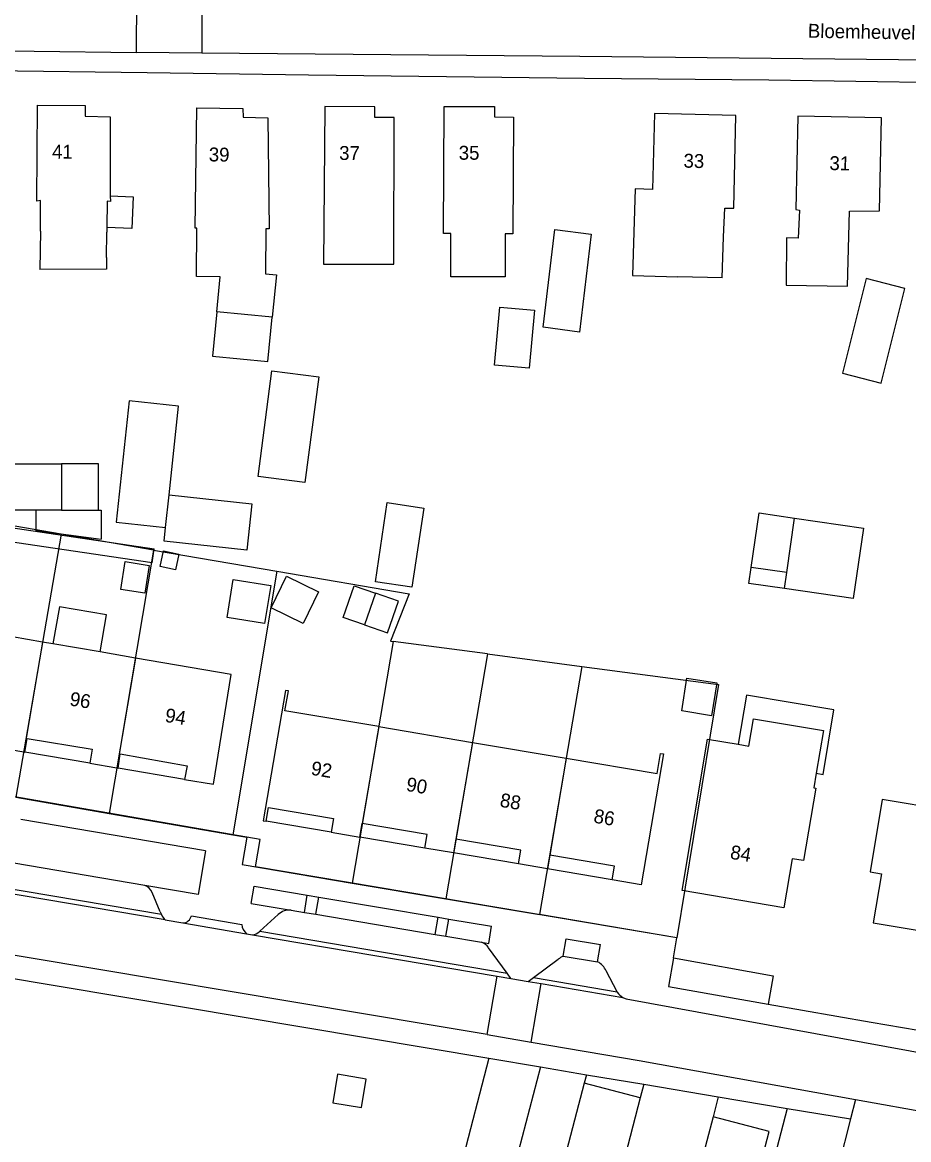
# Model space of a CAD drawing. Extents: x 194485 to 197793, y 468269 to 470822.
# Drawn here: x 195451.9 to 195528.4, y 470011.7 to 470108 of the extents above; entities that cross this region are included whole.
import ezdxf

# ---------------------------------------------------------------- set-up
doc = ezdxf.new("R2010")
doc.units = 0
for name, color, linetype in [('BGT grensvlak gebouwinstallatie plus 1', 7, 'Continuous'), ('BGT grensvlak onbegroeid terreindeel', 7, 'Continuous'), ('BGT grensvlak overig bouwwerk uitbreiding populatie', 7, 'Continuous'), ('BGT grensvlak pand op maaiveld', 7, 'Continuous'), ('BGT grensvlak pand op maaiveld LR', 7, 'Continuous'), ('BGT grensvlak wegdeel', 7, 'Continuous'), ('BGT tekst huisnummerreeks', 7, 'Continuous'), ('BGT tekst openbare ruimte label weg', 7, 'Continuous'), ('GEM grensvlak WOZ_BRK percelen', 7, 'Continuous')]:
    doc.layers.add(name, color=color, linetype=linetype)

msp = doc.modelspace()

# ---------------------------------------------------------------- linework, layer by layer
at = {"layer": 'BGT grensvlak gebouwinstallatie plus 1'}
for p, q in [((195459.485, 470093.068), (195461.456, 470092.984)), ((195461.456, 470092.984), (195461.341, 470090.26)), ((195461.341, 470090.26), (195459.182, 470090.352)), ((195453.042, 470065.968), (195453.042, 470064.209)), ((195455.27, 470065.968), (195453.042, 470065.968)), ((195453.042, 470064.209), (195458.683, 470063.452)), ((195517.669, 470059.189), (195517.87, 470060.574)), ((195479.577, 470056.715), (195480.527, 470059.434)), ((195480.527, 470059.434), (195482.367, 470058.791)), ((195481.417, 470056.072), (195479.577, 470056.715)), ((195514.403, 470050.01), (195513.688, 470045.763)), ((195521.941, 470048.741), (195514.403, 470050.01)), ((195521.002, 470043.164), (195521.941, 470048.741)), ((195457.721, 470044.129), (195452.12, 470045.088)), ((195465.888, 470042.72), (195460.158, 470043.715)), ((195520.42, 470043.262), (195521.002, 470043.164)), ((195478.542, 470038.175), (195472.931, 470039.124)), ((195486.629, 470036.808), (195481.028, 470037.755)), ((195494.716, 470035.44), (195489.114, 470036.387)), ((195502.812, 470034.071), (195497.21, 470035.018))]:
    msp.add_line(p, q, dxfattribs=at)
for points in [[(195468.676, 470083.083), (195468.297, 470079.251), (195473.073, 470078.779), (195473.452, 470082.61)], [(195477.469, 470077.454), (195476.273, 470068.339), (195472.234, 470068.869), (195473.43, 470077.985), (195477.469, 470077.454)], [(195453.042, 470065.968), (195449.536, 470065.968), (195449.536, 470069.957), (195455.27, 470069.957)], [(195464.558, 470067.278), (195471.693, 470066.52), (195471.268, 470062.52), (195464.134, 470063.278), (195464.261, 470064.477)], [(195458.462, 470065.968), (195458.683, 470065.968), (195458.683, 470063.452)], [(195518.549, 470065.274), (195524.481, 470064.416), (195523.601, 470058.331), (195517.669, 470059.189)], [(195517.669, 470059.189), (195514.601, 470059.632), (195514.801, 470061.018)], [(195458.597, 470053.725), (195459.15, 470056.932), (195455.088, 470057.633), (195454.535, 470054.426)]]:
    msp.add_lwpolyline(points, dxfattribs=at)
at = {"layer": 'BGT grensvlak onbegroeid terreindeel'}
msp.add_lwpolyline([(195478.692, 470014.834), (195481.157, 470014.421), (195481.571, 470016.886), (195479.105, 470017.3), (195478.692, 470014.834)], dxfattribs=at)
at = {"layer": 'BGT grensvlak overig bouwwerk uitbreiding populatie'}
for p, q in [((195473.371, 470057.545), (195474.703, 470060.27)), ((195474.703, 470060.27), (195477.461, 470058.922)), ((195469.565, 470056.707), (195470.086, 470059.98)), ((195470.086, 470059.98), (195473.324, 470059.465)), ((195473.324, 470059.465), (195472.804, 470056.192)), ((195477.461, 470058.922), (195476.129, 470056.197)), ((195482.367, 470058.791), (195481.417, 470056.072)), ((195484.348, 470058.098), (195482.367, 470058.791)), ((195476.129, 470056.197), (195473.371, 470057.545)), ((195483.398, 470055.379), (195484.348, 470058.098)), ((195472.804, 470056.192), (195469.565, 470056.707)), ((195481.417, 470056.072), (195483.398, 470055.379))]:
    msp.add_line(p, q, dxfattribs=at)
for points in [[(195464.069, 470062.464), (195465.407, 470062.174), (195465.112, 470060.811), (195463.774, 470061.101), (195464.069, 470062.464)], [(195462.84, 470061.2), (195462.473, 470058.807), (195460.398, 470059.125), (195460.766, 470061.519), (195462.84, 470061.2)], [(195511.833, 470051.065), (195511.381, 470048.227), (195508.803, 470048.638), (195509.255, 470051.475), (195511.833, 470051.065)]]:
    msp.add_lwpolyline(points, dxfattribs=at)
at = {"layer": 'BGT grensvlak pand op maaiveld'}
for p, q in [((195453.448, 470090.029), (195453.404, 470086.734)), ((195459.149, 470087.761), (195459.178, 470089.952)), ((195459.182, 470090.352), (195459.178, 470089.952)), ((195472.912, 470090.24), (195472.886, 470086.351)), ((195512.285, 470085.991), (195512.421, 470089.545)), ((195468.676, 470083.083), (195468.974, 470086.097)), ((195472.886, 470086.351), (195473.813, 470086.259)), ((195473.813, 470086.259), (195473.452, 470082.61)), ((195512.285, 470085.991), (195508.47, 470086.102)), ((195473.452, 470082.61), (195468.676, 470083.083)), ((195455.27, 470069.957), (195455.27, 470065.968)), ((195464.261, 470064.477), (195464.558, 470067.278)), ((195455.27, 470065.968), (195458.462, 470065.968)), ((195514.801, 470061.018), (195515.481, 470065.717)), ((195515.481, 470065.717), (195518.549, 470065.274)), ((195517.87, 470060.574), (195518.549, 470065.274)), ((195517.87, 470060.574), (195514.801, 470061.018)), ((195453.641, 470054.58), (195445.527, 470055.979)), ((195454.535, 470054.426), (195453.641, 470054.58)), ((195458.597, 470053.725), (195454.535, 470054.426)), ((195461.646, 470053.199), (195458.597, 470053.725)), ((195482.653, 470047.286), (195490.741, 470045.928)), ((195490.741, 470045.928), (195498.839, 470044.569)), ((195513.688, 470045.763), (195514.609, 470045.608)), ((195449.81, 470045.478), (195452.012, 470045.106)), ((195452.012, 470045.106), (195452.12, 470045.088)), ((195457.721, 470044.129), (195460.057, 470043.732)), ((195460.057, 470043.732), (195460.158, 470043.715)), ((195520.42, 470043.262), (195520.209, 470042.009)), ((195520.209, 470042.009), (195520.377, 470041.981)), ((195481.028, 470037.755), (195481.228, 470038.938)), ((195478.542, 470038.175), (195481.028, 470037.755)), ((195489.314, 470037.571), (195489.114, 470036.387)), ((195489.114, 470036.387), (195486.629, 470036.808)), ((195497.41, 470036.202), (195497.21, 470035.018)), ((195497.21, 470035.018), (195494.716, 470035.44))]:
    msp.add_line(p, q, dxfattribs=at)
for points in [[(195453.448, 470090.029), (195453.463, 470092.667), (195453.133, 470092.625), (195453.187, 470100.896), (195457.324, 470100.875), (195457.324, 470099.957), (195459.464, 470099.883), (195459.485, 470093.068)], [(195466.945, 470090.28), (195466.799, 470090.281), (195466.964, 470100.67)], [(195466.964, 470100.67), (195470.924, 470100.608), (195470.959, 470099.869), (195473.086, 470099.795), (195473.19, 470090.238), (195472.912, 470090.24)], [(195477.898, 470087.18), (195483.96, 470087.173), (195483.974, 470099.835), (195482.327, 470099.83), (195482.316, 470100.752), (195478.005, 470100.786), (195477.898, 470087.18)], [(195488.886, 470086.082), (195488.887, 470089.82), (195488.231, 470089.822), (195488.301, 470100.794), (195492.631, 470100.784), (195492.646, 470099.898), (195494.288, 470099.872), (195494.228, 470089.803), (195493.577, 470089.805), (195493.577, 470086.081), (195488.886, 470086.082)], [(195512.421, 470089.545), (195512.515, 470092.006), (195513.291, 470092.016), (195513.464, 470099.996), (195506.459, 470100.184), (195506.27, 470093.638)], [(195526.031, 470099.807), (195518.811, 470099.965), (195518.64, 470091.895), (195518.971, 470091.836), (195518.851, 470089.439), (195517.845, 470089.464), (195517.811, 470085.385), (195523.108, 470085.289), (195523.288, 470091.766), (195525.872, 470091.774), (195526.031, 470099.807)], [(195459.485, 470093.068), (195459.486, 470092.581), (195459.205, 470092.628), (195459.182, 470090.352)], [(195506.27, 470093.638), (195504.771, 470093.69), (195504.568, 470086.216), (195508.47, 470086.102)], [(195468.974, 470086.097), (195466.917, 470086.111), (195466.945, 470090.28)], [(195497.864, 470090.161), (195500.999, 470089.777), (195499.992, 470081.327), (195496.83, 470081.756), (195497.864, 470090.161)], [(195459.149, 470087.761), (195459.143, 470086.759), (195453.404, 470086.734)], [(195526.024, 470076.924), (195528.073, 470085.094), (195524.713, 470085.936), (195522.665, 470077.766), (195526.024, 470076.924)], [(195492.653, 470078.469), (195493.098, 470083.481), (195496.09, 470083.215), (195495.644, 470078.203), (195492.653, 470078.469)], [(195461.104, 470075.388), (195459.994, 470064.93), (195464.261, 470064.477)], [(195464.558, 470067.278), (195465.371, 470074.935), (195461.104, 470075.388)], [(195458.462, 470065.968), (195458.462, 470069.957), (195455.27, 470069.957)], [(195482.361, 470059.779), (195483.38, 470066.618), (195486.533, 470066.147), (195485.514, 470059.309), (195482.361, 470059.779)], [(195465.888, 470042.72), (195468.388, 470042.333), (195469.928, 470051.771), (195461.646, 470053.199)], [(195482.653, 470047.286), (195474.557, 470048.645), (195474.851, 470050.37), (195474.595, 470050.413), (195472.674, 470039.167), (195472.931, 470039.124)], [(195514.609, 470045.608), (195515.004, 470047.956), (195521.039, 470046.94), (195520.42, 470043.262)], [(195452.12, 470045.088), (195452.32, 470046.275), (195457.908, 470045.355), (195457.721, 470044.129)], [(195517.622, 470031.66), (195508.852, 470033.14), (195511.039, 470046.209), (195513.688, 470045.763)], [(195460.158, 470043.715), (195460.333, 470044.941), (195466.114, 470043.908), (195465.888, 470042.72)], [(195498.839, 470044.569), (195506.682, 470043.252), (195506.978, 470044.977), (195507.234, 470044.934), (195505.297, 470033.651), (195502.812, 470034.071)], [(195520.377, 470041.981), (195519.325, 470035.725), (195518.337, 470035.896), (195517.622, 470031.66)], [(195536.331, 470041.953), (195532.028, 470042.674), (195531.596, 470040.09), (195526.102, 470041.007), (195525.06, 470034.763), (195526.047, 470034.598), (195525.339, 470030.357)], [(195525.339, 470030.357), (195534.12, 470028.892), (195536.135, 470040.794)], [(195472.931, 470039.124), (195473.133, 470040.307), (195478.742, 470039.358), (195478.542, 470038.175)], [(195486.629, 470036.808), (195486.829, 470037.991), (195481.228, 470038.938)], [(195494.716, 470035.44), (195494.916, 470036.623), (195489.314, 470037.571)], [(195502.812, 470034.071), (195503.012, 470035.254), (195497.41, 470036.202)]]:
    msp.add_lwpolyline(points, dxfattribs=at)
at = {"layer": 'BGT grensvlak pand op maaiveld LR'}
for p, q in [((195453.641, 470054.58), (195452.012, 470045.106)), ((195461.646, 470053.199), (195460.057, 470043.732)), ((195482.653, 470047.286), (195481.228, 470038.938)), ((195490.741, 470045.928), (195489.314, 470037.571)), ((195498.839, 470044.569), (195497.41, 470036.202))]:
    msp.add_line(p, q, dxfattribs=at)
at = {"layer": 'BGT grensvlak wegdeel'}
for p, q in [((195461.739, 470105.443), (195461.786, 470111.897)), ((195467.374, 470111.812), (195467.374, 470105.391)), ((195467.374, 470105.391), (195461.739, 470105.443)), ((195463.092, 470061.417), (195463.279, 470062.637)), ((195467.708, 470036.559), (195451.767, 470039.282)), ((195463.895, 470031.072), (195434.212, 470036.094)), ((195467.708, 470036.559), (195467.067, 470032.809)), ((195464.226, 470030.61), (195433.699, 470035.775)), ((195462.477, 470033.585), (195451.149, 470035.501)), ((195467.067, 470032.809), (195462.477, 470033.585)), ((195471.652, 470032.036), (195471.902, 470033.517)), ((195471.902, 470033.517), (195476.481, 470032.745)), ((195463.787, 470031.301), (195463.094, 470032.984)), ((195476.231, 470031.264), (195476.481, 470032.745)), ((195476.481, 470032.745), (195477.485, 470032.576)), ((195477.235, 470031.094), (195477.485, 470032.576)), ((195477.485, 470032.576), (195487.774, 470030.841)), ((195471.652, 470032.036), (195475.097, 470031.455)), ((195475.097, 470031.455), (195476.231, 470031.264)), ((195476.231, 470031.264), (195477.235, 470031.094)), ((195464.226, 470030.61), (195465.735, 470030.355)), ((195465.735, 470030.355), (195471.252, 470029.422)), ((195466.481, 470030.966), (195470.846, 470030.227)), ((195472.384, 470029.636), (195473.974, 470031.074)), ((195477.235, 470031.094), (195487.524, 470029.36)), ((195487.524, 470029.36), (195487.774, 470030.841)), ((195487.774, 470030.841), (195488.701, 470030.685)), ((195488.451, 470029.203), (195488.701, 470030.685)), ((195488.701, 470030.685), (195492.395, 470030.062)), ((195471.252, 470029.422), (195471.767, 470029.335)), ((195471.767, 470029.335), (195492.871, 470025.765)), ((195472.338, 470029.595), (195472.384, 470029.636)), ((195472.384, 470029.636), (195493.725, 470026.026)), ((195487.524, 470029.36), (195488.451, 470029.203)), ((195488.451, 470029.203), (195491.526, 470028.685)), ((195492.145, 470028.58), (195492.395, 470030.062)), ((195491.526, 470028.685), (195492.145, 470028.58)), ((195498.584, 470027.495), (195498.834, 470028.977)), ((195498.834, 470028.977), (195501.796, 470028.477)), ((195501.546, 470026.996), (195501.796, 470028.477)), ((195493.725, 470026.026), (195492.129, 470028.218)), ((195498.584, 470027.495), (195501.546, 470026.996)), ((195496.002, 470025.642), (195498.131, 470027.212)), ((195448.371, 470026.01), (195492.157, 470018.672)), ((195492.015, 470020.714), (195492.871, 470025.765)), ((195492.871, 470025.765), (195494.062, 470025.564)), ((195494.062, 470025.564), (195493.725, 470026.026)), ((195494.062, 470025.564), (195495.554, 470025.311)), ((195495.554, 470025.311), (195496.002, 470025.642)), ((195496.002, 470025.642), (195503.217, 470024.42)), ((195503.217, 470024.42), (195502.288, 470026.227)), ((195495.554, 470025.311), (195496.676, 470025.122)), ((195495.82, 470020.069), (195496.676, 470025.122)), ((195496.676, 470025.122), (195503.724, 470023.929)), ((195503.239, 470024.378), (195503.217, 470024.42)), ((195504.004, 470023.803), (195550.926, 470015.191)), ((195516.26, 470023.351), (195525.149, 470021.798)), ((195525.149, 470021.798), (195548.875, 470017.661)), ((195492.015, 470020.714), (195495.82, 470020.069)), ((195495.82, 470020.069), (195505.128, 470018.492)), ((195492.157, 470018.672), (195482.686, 469982.467)), ((195492.157, 470018.672), (195496.613, 470017.925)), ((195496.613, 470017.925), (195487.039, 469981.328)), ((195496.613, 470017.925), (195500.574, 470017.261)), ((195505.128, 470018.492), (195523.815, 470015.133)), ((195500.574, 470017.261), (195500.38, 470016.521)), ((195500.574, 470017.261), (195505.525, 470016.432)), ((195500.38, 470016.521), (195497.657, 470006.112)), ((195505.217, 470015.255), (195500.38, 470016.521)), ((195505.525, 470016.432), (195505.217, 470015.255)), ((195505.525, 470016.432), (195511.962, 470015.353)), ((195505.217, 470015.255), (195502.494, 470004.847)), ((195511.962, 470015.353), (195511.506, 470013.61)), ((195511.962, 470015.353), (195517.905, 470014.357)), ((195523.815, 470015.133), (195523.379, 470013.44)), ((195523.815, 470015.133), (195549.296, 470010.554)), ((195517.905, 470014.357), (195510.611, 469986.475)), ((195517.905, 470014.357), (195523.379, 470013.44)), ((195511.506, 470013.61), (195502.035, 469977.406)), ((195523.379, 470013.44), (195520.173, 470000.976))]:
    msp.add_line(p, q, dxfattribs=at)
for points in [[(195373.212, 470099.572), (195398.252, 470102.621), (195407.303, 470103.7), (195414.852, 470104.342), (195422.606, 470105.012), (195431.118, 470105.474), (195438.102, 470105.577), (195445.423, 470105.609), (195452.9, 470105.553), (195461.739, 470105.443)], [(195568.762, 470104.381), (195500, 470105.09), (195467.374, 470105.391)], [(195562.403, 470102.733), (195541.64, 470102.894), (195532.712, 470102.824), (195531.349, 470102.832), (195516.325, 470103.067), (195500.41, 470103.214), (195476.588, 470103.499), (195462.658, 470103.685), (195449.213, 470103.852), (195437.324, 470103.847), (195426.087, 470103.435), (195415.708, 470102.689), (195402.636, 470101.386), (195392.684, 470100.139), (195380.428, 470098.632), (195370.817, 470097.521)], [(195435.599, 470064.2), (195409.008, 470068.757), (195409.206, 470069.94), (195435.758, 470065.39), (195435.978, 470066.675), (195463.279, 470062.637)], [(195463.092, 470061.417), (195437.178, 470065.252), (195433.996, 470046.684)], [(195471.276, 470037.745), (195433.672, 470044.271), (195433.996, 470046.684)], [(195472.011, 470035.2), (195472.405, 470037.556), (195471.276, 470037.745)], [(195508.085, 470027.331), (195508.387, 470029.071), (195472.011, 470035.2)], [(195492.015, 470020.714), (195487.174, 470021.534), (195446.609, 470028.333), (195443.551, 470028.839)], [(195508.085, 470027.331), (195507.661, 470024.854), (195516.26, 470023.351)], [(195508.085, 470027.331), (195516.698, 470025.776), (195516.26, 470023.351)], [(195506.872, 469976.141), (195516.343, 470012.345), (195511.506, 470013.61)]]:
    msp.add_lwpolyline(points, dxfattribs=at)
for centre, radius, start, end in [((195462.09, 470032.571), 1.086, 22.37975, 69.12547), ((195466.001, 470032.205), 2.391, 202.21473, 208.28387), ((195474.951, 470030.039), 1.424, 84.12612, 133.35493), ((195465.917, 470032.171), 2.301, 208.52705, 222.71238), ((195465.737, 470031.113), 0.758, 269.81568, 348.82167), ((195471.856, 470030.231), 1.01, 180.2484, 233.27959), ((195471.679, 470030.284), 0.953, 275.27031, 313.69318), ((195490.957, 470027.328), 1.472, 37.22613, 67.2611), ((195500.164, 470024.461), 3.421, 117.51613, 126.47189), ((195500.722, 470025.459), 1.744, 26.1386, 61.81398), ((195504.495, 470025.249), 1.529, 214.72321, 239.69141), ((195504.505, 470025.291), 1.57, 240.16014, 251.38437)]:
    msp.add_arc(centre, radius, start, end, dxfattribs=at)
at = {"layer": 'GEM grensvlak WOZ_BRK percelen'}
for p, q in [((195455.24, 470063.881), (195447.001, 470065.294)), ((195455.24, 470063.881), (195451.341, 470041.205)), ((195463.21, 470062.515), (195455.24, 470063.881)), ((195463.21, 470062.515), (195459.398, 470039.806)), ((195463.21, 470062.515), (195473.865, 470060.689)), ((195473.865, 470060.689), (195470.069, 470037.955)), ((195483.906, 470054.625), (195480.35, 470033.795)), ((195492.043, 470053.553), (195483.906, 470054.625)), ((195492.043, 470053.553), (195488.437, 470032.433)), ((195492.043, 470053.553), (195500.19, 470052.479)), ((195500.19, 470052.479), (195496.533, 470031.068)), ((195451.341, 470041.205), (195459.398, 470039.806)), ((195459.398, 470039.806), (195470.069, 470037.955)), ((195480.35, 470033.795), (195488.437, 470032.433)), ((195488.437, 470032.433), (195496.533, 470031.068))]:
    msp.add_line(p, q, dxfattribs=at)
for points in [[(195473.865, 470060.689), (195485.265, 470058.734), (195483.655, 470054.658), (195483.906, 470054.625)], [(195500.19, 470052.479), (195511.987, 470050.924), (195508.387, 470029.071), (195496.533, 470031.068)], [(195470.069, 470037.955), (195471.276, 470037.745), (195470.862, 470035.394), (195480.35, 470033.795)]]:
    msp.add_lwpolyline(points, dxfattribs=at)

# ---------------------------------------------------------------- texts
at = {"layer": 'BGT tekst huisnummerreeks'}
for s, rotation, p in [('41', 359.7, (195454.454, 470096.29)), ('39', 359.1, (195467.977, 470096.053)), ('37', 359.5, (195479.23, 470096.177)), ('35', 359.9, (195489.557, 470096.191)), ('33', 358.5, (195508.945, 470095.515)), ('31', 358.7, (195521.542, 470095.305)), ('96', 350.6, (195455.915, 470049.123)), ('94', 349.9, (195464.138, 470047.715)), ('92', 350.4, (195476.744, 470043.144)), ('90', 350.4, (195484.959, 470041.756)), ('88', 350.4, (195493.047, 470040.389)), ('86', 350.4, (195501.14, 470039.019)), ('84', 350.4, (195512.924, 470035.901))]:
    msp.add_text(s, height=1.2, rotation=rotation, dxfattribs=at).set_placement(p)
at = {"layer": 'BGT tekst openbare ruimte label weg'}
msp.add_text('Bloemheuvellaan', height=1.2, rotation=359, dxfattribs=at).set_placement((195519.683, 470106.722))

doc.saveas('drawing.dxf')
